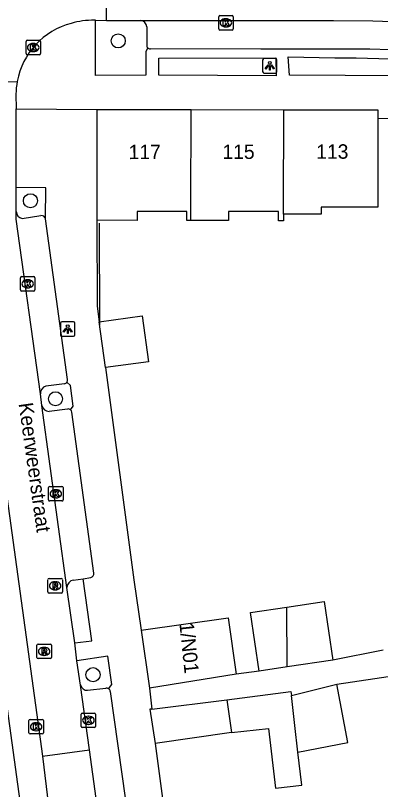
# Model space of a CAD drawing. Extents: x 159718 to 160783, y 383290 to 384030.
# Drawn here: x 160227 to 160252.4, y 383699.6 to 383753.2 of the extents above; entities that cross this region are included whole.
import ezdxf

# ---------------------------------------------------------------- set-up
doc = ezdxf.new("R2010")
doc.units = 0
for name, color, linetype in [('IMGEO_Boom', 7, 'Continuous'), ('IMGEO_Kolk', 7, 'Continuous'), ('IMGEO_Lichtpunt', 7, 'Continuous'), ('IMGEO_Muur', 7, 'Continuous'), ('IMGEO_Openbare_ruimte_label', 7, 'Continuous'), ('IMGEO_Pand', 7, 'Continuous'), ('IMGEO_Pand_nummerreeks', 7, 'Continuous'), ('IMGEO_Parkeervlak_open', 7, 'Continuous'), ('IMGEO_Rijbaan_lokaal_gesloten', 7, 'Continuous'), ('IMGEO_Rijbaan_lokaal_open', 7, 'Continuous'), ('IMGEO_Rioolput', 7, 'Continuous'), ('IMGEO_Voetpad_open', 7, 'Continuous')]:
    doc.layers.add(name, color=color, linetype=linetype)

msp = doc.modelspace()

# ---------------------------------------------------------------- linework, layer by layer
at = {"layer": 'IMGEO_Boom'}
for centre in [(160234.173, 383751.467), (160228.08, 383740.385), (160229.821, 383726.649), (160232.424, 383707.52)]:
    msp.add_circle(centre, 0.489, dxfattribs=at)
at = {"layer": 'IMGEO_Kolk'}
for p, q in [((160241.147, 383752.295), (160241.147, 383753.147)), ((160241.222, 383753.221), (160242.074, 383753.221)), ((160241.635, 383753.001), (160241.66, 383753.001)), ((160242.148, 383753.147), (160242.148, 383752.295)), ((160241.658, 383752.441), (160241.633, 383752.441)), ((160242.074, 383752.221), (160241.222, 383752.221)), ((160227.775, 383750.584), (160227.775, 383751.436)), ((160227.85, 383751.51), (160228.702, 383751.51)), ((160228.776, 383751.436), (160228.776, 383750.584)), ((160228.263, 383751.29), (160228.288, 383751.29)), ((160228.702, 383750.51), (160227.85, 383750.51)), ((160228.286, 383750.73), (160228.261, 383750.73)), ((160227.391, 383734.198), (160227.391, 383735.05)), ((160227.466, 383735.124), (160228.318, 383735.124)), ((160227.879, 383734.904), (160227.904, 383734.904)), ((160228.392, 383735.05), (160228.392, 383734.198)), ((160227.902, 383734.344), (160227.877, 383734.344)), ((160228.318, 383734.124), (160227.466, 383734.124)), ((160229.345, 383719.639), (160229.345, 383720.491)), ((160229.42, 383720.565), (160230.272, 383720.565)), ((160229.833, 383720.345), (160229.858, 383720.345)), ((160230.346, 383720.491), (160230.346, 383719.639)), ((160229.856, 383719.785), (160229.831, 383719.785)), ((160230.272, 383719.565), (160229.42, 383719.565)), ((160231.605, 383703.931), (160231.605, 383704.783)), ((160231.68, 383704.857), (160232.532, 383704.857)), ((160232.606, 383704.783), (160232.606, 383703.931)), ((160227.979, 383703.483), (160227.979, 383704.335)), ((160228.054, 383704.409), (160228.906, 383704.409)), ((160228.467, 383704.189), (160228.492, 383704.189)), ((160228.98, 383704.335), (160228.98, 383703.483)), ((160232.093, 383704.637), (160232.118, 383704.637)), ((160228.49, 383703.629), (160228.465, 383703.629)), ((160232.532, 383703.857), (160231.68, 383703.857)), ((160232.116, 383704.077), (160232.091, 383704.077)), ((160228.906, 383703.409), (160228.054, 383703.409))]:
    msp.add_line(p, q, dxfattribs=at)
for points in [[(160241.147, 383752.295), (160241.147, 383753.147)], [(160241.222, 383753.221), (160242.074, 383753.221)], [(160242.148, 383753.147), (160242.148, 383752.295)], [(160241.468, 383752.921), (160241.591, 383752.921), (160241.591, 383752.77), (160241.721, 383752.921), (160241.885, 383752.921), (160241.739, 383752.77), (160241.892, 383752.521), (160241.74, 383752.521), (160241.655, 383752.685), (160241.591, 383752.618), (160241.591, 383752.521), (160241.468, 383752.521), (160241.468, 383752.921)], [(160242.074, 383752.221), (160241.222, 383752.221)], [(160227.775, 383750.584), (160227.775, 383751.436)], [(160227.85, 383751.51), (160228.702, 383751.51)], [(160228.776, 383751.436), (160228.776, 383750.584)], [(160228.096, 383751.21), (160228.219, 383751.21), (160228.219, 383751.059), (160228.349, 383751.21), (160228.513, 383751.21), (160228.367, 383751.059), (160228.52, 383750.81), (160228.368, 383750.81), (160228.283, 383750.974), (160228.219, 383750.907), (160228.219, 383750.81), (160228.096, 383750.81), (160228.096, 383751.21)], [(160228.702, 383750.51), (160227.85, 383750.51)], [(160227.391, 383734.198), (160227.391, 383735.05)], [(160227.466, 383735.124), (160228.318, 383735.124)], [(160227.712, 383734.824), (160227.835, 383734.824), (160227.835, 383734.673), (160227.965, 383734.824), (160228.129, 383734.824), (160227.983, 383734.673), (160228.136, 383734.424), (160227.984, 383734.424), (160227.899, 383734.588), (160227.835, 383734.521), (160227.835, 383734.424), (160227.712, 383734.424), (160227.712, 383734.824)], [(160228.392, 383735.05), (160228.392, 383734.198)], [(160228.318, 383734.124), (160227.466, 383734.124)], [(160229.345, 383719.639), (160229.345, 383720.491)], [(160229.42, 383720.565), (160230.272, 383720.565)], [(160229.666, 383720.265), (160229.789, 383720.265), (160229.789, 383720.114), (160229.919, 383720.265), (160230.083, 383720.265), (160229.937, 383720.114), (160230.09, 383719.865), (160229.938, 383719.865), (160229.853, 383720.029), (160229.789, 383719.962), (160229.789, 383719.865), (160229.666, 383719.865), (160229.666, 383720.265)], [(160230.346, 383720.491), (160230.346, 383719.639)], [(160230.272, 383719.565), (160229.42, 383719.565)], [(160231.605, 383703.931), (160231.605, 383704.783)], [(160231.68, 383704.857), (160232.532, 383704.857)], [(160232.606, 383704.783), (160232.606, 383703.931)], [(160227.979, 383703.483), (160227.979, 383704.335)], [(160228.054, 383704.409), (160228.906, 383704.409)], [(160228.3, 383704.109), (160228.423, 383704.109), (160228.423, 383703.958), (160228.553, 383704.109), (160228.717, 383704.109), (160228.571, 383703.958), (160228.724, 383703.709), (160228.572, 383703.709), (160228.487, 383703.873), (160228.423, 383703.806), (160228.423, 383703.709), (160228.3, 383703.709), (160228.3, 383704.109)], [(160228.98, 383704.335), (160228.98, 383703.483)], [(160231.926, 383704.557), (160232.049, 383704.557), (160232.049, 383704.406), (160232.179, 383704.557), (160232.343, 383704.557), (160232.197, 383704.406), (160232.35, 383704.157), (160232.198, 383704.157), (160232.113, 383704.321), (160232.049, 383704.254), (160232.049, 383704.157), (160231.926, 383704.157), (160231.926, 383704.557)], [(160232.532, 383703.857), (160231.68, 383703.857)], [(160228.906, 383703.409), (160228.054, 383703.409)]]:
    msp.add_lwpolyline(points, dxfattribs=at)
for centre, start, end in [((160241.224, 383753.145), 91.552, 178.448), ((160241.224, 383753.145), 91.552, 178.448), ((160242.072, 383753.145), 1.552, 88.448), ((160242.072, 383753.145), 1.552, 88.448), ((160241.224, 383752.297), 181.552, 268.448), ((160241.224, 383752.297), 181.552, 268.448), ((160242.072, 383752.297), 271.552, 358.448), ((160242.072, 383752.297), 271.552, 358.448), ((160227.852, 383751.434), 91.552, 178.448), ((160227.852, 383751.434), 91.552, 178.448), ((160228.7, 383751.434), 1.552, 88.448), ((160228.7, 383751.434), 1.552, 88.448), ((160227.852, 383750.586), 181.552, 268.448), ((160227.852, 383750.586), 181.552, 268.448), ((160228.7, 383750.586), 271.552, 358.448), ((160228.7, 383750.586), 271.552, 358.448), ((160227.468, 383735.048), 91.552, 178.448), ((160227.468, 383735.048), 91.552, 178.448), ((160228.316, 383735.048), 1.552, 88.448), ((160228.316, 383735.048), 1.552, 88.448), ((160227.468, 383734.2), 181.552, 268.448), ((160227.468, 383734.2), 181.552, 268.448), ((160228.316, 383734.2), 271.552, 358.448), ((160228.316, 383734.2), 271.552, 358.448), ((160229.422, 383720.489), 91.552, 178.448), ((160229.422, 383720.489), 91.552, 178.448), ((160230.27, 383720.489), 1.552, 88.448), ((160230.27, 383720.489), 1.552, 88.448), ((160229.422, 383719.641), 181.552, 268.448), ((160229.422, 383719.641), 181.552, 268.448), ((160230.27, 383719.641), 271.552, 358.448), ((160230.27, 383719.641), 271.552, 358.448), ((160231.682, 383704.781), 91.552, 178.448), ((160231.682, 383704.781), 91.552, 178.448), ((160232.53, 383704.781), 1.552, 88.448), ((160232.53, 383704.781), 1.552, 88.448), ((160228.056, 383704.333), 91.552, 178.448), ((160228.056, 383704.333), 91.552, 178.448), ((160228.904, 383704.333), 1.552, 88.448), ((160228.904, 383704.333), 1.552, 88.448), ((160231.682, 383703.933), 181.552, 268.448), ((160231.682, 383703.933), 181.552, 268.448), ((160232.53, 383703.933), 271.552, 358.448), ((160232.53, 383703.933), 271.552, 358.448), ((160228.056, 383703.485), 181.552, 268.448), ((160228.056, 383703.485), 181.552, 268.448), ((160228.904, 383703.485), 271.552, 358.448), ((160228.904, 383703.485), 271.552, 358.448)]:
    msp.add_arc(centre, 0.0765, start, end, dxfattribs=at)
for centre, major_axis, ratio, start_param, end_param in [((160241.634, 383752.721), (-0.387, 0.002), 0.722429, 4.712389, 7.853982), ((160241.659, 383752.721), (-0.39, 0.002), 0.717154, 1.570796, 4.712389), ((160228.262, 383751.01), (-0.387, 0.002), 0.722429, 4.712389, 7.853982), ((160228.287, 383751.01), (-0.39, 0.002), 0.717154, 1.570796, 4.712389), ((160227.878, 383734.624), (-0.387, 0.002), 0.722429, 4.712389, 7.853982), ((160227.903, 383734.624), (-0.39, 0.002), 0.717154, 1.570796, 4.712389), ((160229.832, 383720.065), (-0.387, 0.002), 0.722429, 4.712389, 7.853982), ((160229.857, 383720.065), (-0.39, 0.002), 0.717154, 1.570796, 4.712389), ((160228.466, 383703.909), (-0.387, 0.002), 0.722429, 4.712389, 7.853982), ((160228.491, 383703.909), (-0.39, 0.002), 0.717154, 1.570796, 4.712389), ((160232.092, 383704.357), (-0.387, 0.002), 0.722429, 4.712389, 7.853982), ((160232.117, 383704.357), (-0.39, 0.002), 0.717154, 1.570796, 4.712389)]:
    msp.add_ellipse(centre, major_axis=major_axis, ratio=ratio, start_param=start_param, end_param=end_param, dxfattribs=at)
at = {"layer": 'IMGEO_Lichtpunt'}
for p, q in [((160244.195, 383750.142), (160244.195, 383749.335)), ((160244.195, 383750.142), (160244.195, 383749.335)), ((160245.097, 383750.237), (160244.289, 383750.237)), ((160245.097, 383750.237), (160244.289, 383750.237)), ((160245.191, 383749.335), (160245.191, 383750.142)), ((160245.191, 383749.335), (160245.191, 383750.142)), ((160244.289, 383749.241), (160245.097, 383749.241)), ((160244.289, 383749.241), (160245.097, 383749.241)), ((160230.171, 383731.89), (160230.171, 383731.083)), ((160230.171, 383731.89), (160230.171, 383731.083)), ((160231.073, 383731.985), (160230.265, 383731.985)), ((160231.073, 383731.985), (160230.265, 383731.985)), ((160231.167, 383731.083), (160231.167, 383731.89)), ((160231.167, 383731.083), (160231.167, 383731.89)), ((160230.265, 383730.989), (160231.073, 383730.989)), ((160230.265, 383730.989), (160231.073, 383730.989))]:
    msp.add_line(p, q, dxfattribs=at)
for points in [[(160244.569, 383749.806), (160244.608, 383749.778), (160244.42, 383749.516), (160244.382, 383749.543), (160244.569, 383749.806)], [(160244.671, 383749.758), (160244.718, 383749.758), (160244.718, 383749.436), (160244.671, 383749.436), (160244.671, 383749.758)], [(160244.781, 383749.778), (160244.819, 383749.805), (160245.006, 383749.543), (160244.967, 383749.515), (160244.781, 383749.778)], [(160230.545, 383731.554), (160230.584, 383731.526), (160230.396, 383731.264), (160230.358, 383731.291), (160230.545, 383731.554)], [(160230.647, 383731.506), (160230.694, 383731.506), (160230.694, 383731.184), (160230.647, 383731.184), (160230.647, 383731.506)], [(160230.757, 383731.526), (160230.795, 383731.553), (160230.982, 383731.291), (160230.943, 383731.263), (160230.757, 383731.526)]]:
    msp.add_lwpolyline(points, dxfattribs=at)
for centre in [(160244.694, 383749.94), (160230.67, 383731.688)]:
    msp.add_circle(centre, 0.0994, dxfattribs=at)
for centre, start, end in [((160244.289, 383750.142), 90, 180), ((160244.289, 383750.142), 90, 180), ((160245.097, 383750.142), 0, 90), ((160245.097, 383750.142), 0, 90), ((160244.289, 383749.335), 180, 270), ((160244.289, 383749.335), 180, 270), ((160245.097, 383749.335), 270, 0), ((160245.097, 383749.335), 270, 360), ((160230.265, 383731.89), 90, 180), ((160230.265, 383731.89), 90, 180), ((160231.073, 383731.89), 0, 90), ((160231.073, 383731.89), 0, 90), ((160230.265, 383731.083), 180, 270), ((160230.265, 383731.083), 180, 270), ((160231.073, 383731.083), 270, 0), ((160231.073, 383731.083), 270, 360)]:
    msp.add_arc(centre, 0.0946, start, end, dxfattribs=at)
at = {"layer": 'IMGEO_Muur'}
msp.add_lwpolyline([(160232.847, 383738.834), (160232.884, 383731.782)], dxfattribs=at)
at = {"layer": 'IMGEO_Pand'}
for points in [[(160232.694, 383746.72), (160232.685, 383739.032)], [(160232.694, 383746.72), (160239.236, 383746.708)], [(160239.223, 383739.01), (160239.224, 383739.961), (160239.236, 383746.708)], [(160239.236, 383746.708), (160245.66, 383746.696)], [(160245.647, 383739.453), (160245.647, 383739.822), (160245.66, 383746.696)], [(160245.66, 383746.696), (160252.202, 383746.684), (160252.201, 383746.065)], [(160252.201, 383746.065), (160252.193, 383741.691), (160252.19, 383739.928), (160248.256, 383739.935), (160248.255, 383739.448), (160245.647, 383739.453)], [(160239.223, 383739.01), (160238.931, 383739.01), (160238.932, 383739.639), (160235.489, 383739.646), (160235.488, 383739.016), (160232.685, 383739.032)], [(160245.647, 383739.453), (160245.646, 383739), (160245.305, 383739.001), (160245.306, 383739.627), (160241.83, 383739.633), (160241.83, 383739.004), (160239.223, 383739.01)], [(160232.862, 383731.999), (160235.827, 383732.405), (160236.264, 383729.217), (160233.301, 383728.811)], [(160233.301, 383728.811), (160232.862, 383731.999)], [(160243.961, 383707.775), (160243.363, 383711.834), (160245.883, 383712.205)], [(160245.883, 383712.205), (160248.476, 383712.587), (160249.074, 383708.529)], [(160245.891, 383708.06), (160245.883, 383712.205)], [(160235.769, 383710.606), (160241.804, 383711.461), (160242.357, 383707.556)], [(160235.769, 383710.606), (160236.348, 383706.596)], [(160249.074, 383708.529), (160245.891, 383708.06)], [(160245.891, 383708.06), (160243.961, 383707.775)], [(160242.357, 383707.556), (160236.348, 383706.596)], [(160246.195, 383706.071), (160249.341, 383706.867)], [(160246.643, 383702.152), (160250.114, 383702.814), (160249.341, 383706.867)], [(160241.713, 383705.775), (160246.163, 383706.349), (160246.195, 383706.071)], [(160236.511, 383705.137), (160241.713, 383705.775)], [(160241.713, 383705.775), (160242.025, 383703.5)], [(160246.643, 383702.152), (160246.431, 383704.003), (160246.195, 383706.071)], [(160236.511, 383705.137), (160236.369, 383705.12), (160236.737, 383702.76)], [(160242.025, 383703.5), (160244.606, 383703.795), (160245.081, 383699.645), (160246.906, 383699.854), (160246.643, 383702.152)], [(160242.025, 383703.5), (160236.737, 383702.76)]]:
    msp.add_lwpolyline(points, dxfattribs=at)
at = {"layer": 'IMGEO_Parkeervlak_open'}
for points in [[(160236.154, 383752.442), (160236.152, 383751.152)], [(160227.511, 383739.15), (160228.808, 383739.351)], [(160230.438, 383727.691), (160229.147, 383727.528)], [(160230.646, 383725.942), (160229.386, 383725.778)], [(160231.052, 383714.084), (160231.732, 383714.173)], [(160232.042, 383706.436), (160233.303, 383706.588)]]:
    msp.add_lwpolyline(points, dxfattribs=at)
for centre, radius, start, end in [((160235.665, 383752.408), 0.49, 4.009, 81.778), ((160236.389, 383751.152), 0.237, 180.0442, 223.7993), ((160227.61, 383739.659), 0.519, 182.3258, 258.9734), ((160228.853, 383739.082), 0.273, 9.7339, 99.5021), ((160230.394, 383727.943), 0.255, 279.933, 328.208), ((160229.292, 383727.028), 0.521, 106.1947, 184.4922), ((160229.373, 383726.278), 0.5, 189.6735, 271.4769), ((160230.686, 383725.671), 0.274, 49.1224, 98.2969), ((160231.146, 383713.564), 0.528, 100.2636, 180.8981), ((160232.018, 383706.907), 0.471, 192.469, 272.8874), ((160233.348, 383706.307), 0.285, 56.4354, 98.9879)]:
    msp.add_arc(centre, radius, start, end, dxfattribs=at)
at = {"layer": 'IMGEO_Rijbaan_lokaal_gesloten'}
for points in [[(160233.365, 383752.894), (160233.334, 383754.689), (160249.865, 383754.696)], [(160233.365, 383752.894), (160235.735, 383752.893)], [(160235.735, 383752.893), (160244.289, 383752.887), (160249.105, 383752.894), (160251.838, 383752.868), (160255.239, 383752.751)]]:
    msp.add_lwpolyline(points, dxfattribs=at)
msp.add_arc((160247.9, 383634.013), 120.699, 77.88087, 89.06708, dxfattribs=at)
at = {"layer": 'IMGEO_Rijbaan_lokaal_open'}
for points in [[(160232.587, 383752.895), (160232.518, 383752.895)], [(160232.587, 383752.895), (160233.365, 383752.894)], [(160223.498, 383748.568), (160227.162, 383748.649)], [(160227.077, 383747.78), (160227.08, 383746.76)], [(160227.094, 383741.298), (160227.08, 383746.76)], [(160227.092, 383739.638), (160227.094, 383741.298)], [(160223.833, 383739.706), (160223.898, 383739.006), (160223.935, 383738.148), (160226.055, 383722.742), (160228.912, 383701.88)], [(160228.773, 383726.987), (160227.082, 383739.102), (160227.092, 383739.638)], [(160221.858, 383738.755), (160224.075, 383722.353), (160230.414, 383676.339), (160230.994, 383672.299)], [(160228.88, 383726.194), (160228.773, 383726.987)], [(160230.618, 383713.556), (160228.88, 383726.194)], [(160231.158, 383709.718), (160230.618, 383713.556)], [(160231.311, 383708.492), (160231.158, 383709.718)], [(160231.558, 383706.805), (160231.311, 383708.492)], [(160232.18, 383702.315), (160231.558, 383706.805)], [(160228.912, 383701.88), (160232.18, 383702.315)], [(160232.647, 383698.943), (160232.18, 383702.315)], [(160228.912, 383701.88), (160229.344, 383698.419)]]:
    msp.add_lwpolyline(points, dxfattribs=at)
for centre, radius, start, end in [((160232.216, 383747.715), 5.14, 104.7244, 169.5276), ((160232.417, 383747.38), 5.516, 88.9539, 105.8571), ((160232.221, 383747.716), 5.144, 169.5453, 179.2817)]:
    msp.add_arc(centre, radius, start, end, dxfattribs=at)
at = {"layer": 'IMGEO_Rioolput'}
for p, q in [((160229.298, 383713.257), (160229.298, 383714.109)), ((160229.373, 383714.183), (160230.225, 383714.183)), ((160229.786, 383713.963), (160229.811, 383713.963)), ((160230.299, 383714.109), (160230.299, 383713.257)), ((160229.809, 383713.403), (160229.784, 383713.403)), ((160230.225, 383713.183), (160229.373, 383713.183)), ((160228.536, 383708.71), (160228.536, 383709.562)), ((160228.611, 383709.636), (160229.463, 383709.636)), ((160229.537, 383709.562), (160229.537, 383708.71)), ((160229.024, 383709.416), (160229.049, 383709.416)), ((160229.463, 383708.636), (160228.611, 383708.636)), ((160229.047, 383708.856), (160229.022, 383708.856))]:
    msp.add_line(p, q, dxfattribs=at)
for points in [[(160229.298, 383713.257), (160229.298, 383714.109)], [(160229.373, 383714.183), (160230.225, 383714.183)], [(160229.887, 383713.881), (160229.635, 383713.883), (160229.635, 383713.483)], [(160229.813, 383713.802), (160229.759, 383713.802), (160229.759, 383713.721)], [(160230.299, 383714.109), (160230.299, 383713.257)], [(160229.635, 383713.483), (160229.759, 383713.483), (160229.759, 383713.645), (160229.77, 383713.645)], [(160229.759, 383713.721), (160229.811, 383713.721)], [(160229.817, 383713.616), (160229.888, 383713.483), (160230.028, 383713.483), (160229.963, 383713.609)], [(160230.225, 383713.183), (160229.373, 383713.183)], [(160228.536, 383708.71), (160228.536, 383709.562)], [(160228.611, 383709.636), (160229.463, 383709.636)], [(160229.537, 383709.562), (160229.537, 383708.71)], [(160229.125, 383709.334), (160228.873, 383709.336), (160228.873, 383708.936)], [(160228.873, 383708.936), (160228.997, 383708.936), (160228.997, 383709.098), (160229.008, 383709.098)], [(160229.051, 383709.255), (160228.997, 383709.255), (160228.997, 383709.174)], [(160228.997, 383709.174), (160229.049, 383709.174)], [(160229.055, 383709.069), (160229.126, 383708.936), (160229.266, 383708.936), (160229.201, 383709.062)], [(160229.463, 383708.636), (160228.611, 383708.636)]]:
    msp.add_lwpolyline(points, dxfattribs=at)
for centre, radius, start, end in [((160229.375, 383714.107), 0.0765, 91.552, 178.448), ((160229.375, 383714.107), 0.0765, 91.552, 178.448), ((160229.819, 383713.706), 0.0964, 77.0061, 93.1865), ((160229.833, 383713.763), 0.0378, 276.6634, 79.6772), ((160229.886, 383713.771), 0.109, 350.3612, 89.416), ((160230.223, 383714.107), 0.0765, 1.552, 88.448), ((160230.223, 383714.107), 0.0765, 1.552, 88.448), ((160229.375, 383713.259), 0.0765, 181.552, 268.448), ((160229.375, 383713.259), 0.0765, 181.552, 268.448), ((160229.769, 383713.592), 0.0533, 26.0293, 88.6989), ((160229.795, 383713.91), 0.19, 274.7715, 282.9687), ((160229.884, 383713.771), 0.112, 277.5842, 350.9817), ((160229.868, 383713.556), 0.108, 29.5134, 73.7905), ((160230.223, 383713.259), 0.0765, 271.552, 358.448), ((160230.223, 383713.259), 0.0765, 271.552, 358.448), ((160228.613, 383709.56), 0.0765, 91.552, 178.448), ((160228.613, 383709.56), 0.0765, 91.552, 178.448), ((160229.461, 383709.56), 0.0765, 1.552, 88.448), ((160229.461, 383709.56), 0.0765, 1.552, 88.448), ((160229.007, 383709.045), 0.0533, 26.0293, 88.6989), ((160229.033, 383709.363), 0.19, 274.7715, 282.9687), ((160229.057, 383709.159), 0.0964, 77.0061, 93.1865), ((160229.071, 383709.216), 0.0378, 276.6634, 79.6772), ((160229.124, 383709.224), 0.109, 350.3612, 89.416), ((160229.122, 383709.224), 0.112, 277.5842, 350.9817), ((160229.106, 383709.009), 0.108, 29.5134, 73.7905), ((160228.613, 383708.712), 0.0765, 181.552, 268.448), ((160228.613, 383708.712), 0.0765, 181.552, 268.448), ((160229.461, 383708.712), 0.0765, 271.552, 358.448), ((160229.461, 383708.712), 0.0765, 271.552, 358.448)]:
    msp.add_arc(centre, radius, start, end, dxfattribs=at)
for centre, major_axis, ratio, start_param, end_param in [((160229.785, 383713.683), (-0.387, 0.002), 0.722429, 4.712389, 7.853982), ((160229.81, 383713.683), (-0.39, 0.002), 0.717154, 1.570796, 4.712389), ((160229.023, 383709.136), (-0.387, 0.002), 0.722429, 4.712389, 7.853982), ((160229.048, 383709.136), (-0.39, 0.002), 0.717154, 1.570796, 4.712389)]:
    msp.add_ellipse(centre, major_axis=major_axis, ratio=ratio, start_param=start_param, end_param=end_param, dxfattribs=at)
at = {"layer": 'IMGEO_Voetpad_open'}
for points in [[(160236.218, 383750.988), (160236.088, 383750.742), (160236.086, 383749.083), (160232.591, 383749.071), (160232.587, 383752.895)], [(160254.448, 383750.808), (160251.647, 383750.901), (160250.345, 383750.903), (160249.238, 383750.888), (160244.077, 383750.906), (160236.405, 383750.915)], [(160245.138, 383749.056), (160236.991, 383749.102), (160236.994, 383750.272), (160245.122, 383750.303), (160245.138, 383749.056)], [(160246.056, 383749.084), (160245.97, 383750.362), (160249.196, 383750.3), (160250.687, 383750.299), (160252.251, 383750.256), (160253.843, 383750.213), (160253.783, 383749.057), (160246.056, 383749.084)], [(160227.08, 383746.76), (160232.694, 383746.72)], [(160254.943, 383746.14), (160252.201, 383746.065)], [(160229.122, 383739.128), (160229.157, 383741.271), (160227.094, 383741.298)], [(160230.646, 383727.999), (160229.122, 383739.128)], [(160232.685, 383739.032), (160232.71, 383733.076), (160232.862, 383731.999)], [(160233.301, 383728.811), (160235.258, 383714.098), (160235.769, 383710.606)], [(160230.865, 383725.878), (160231.052, 383726.137), (160230.861, 383727.573), (160230.611, 383727.808)], [(160232.487, 383714.562), (160230.954, 383725.727)], [(160231.158, 383709.718), (160232.337, 383709.871), (160231.732, 383714.173)], [(160231.732, 383714.173), (160232.283, 383714.266)], [(160252.555, 383709.22), (160249.074, 383708.529)], [(160233.505, 383706.544), (160233.728, 383706.849), (160233.446, 383708.794), (160231.311, 383708.492)], [(160243.961, 383707.775), (160242.357, 383707.556)], [(160249.341, 383706.867), (160253.522, 383707.491)], [(160235.225, 383695.052), (160233.627, 383706.357)], [(160236.348, 383706.596), (160236.511, 383705.137)], [(160236.737, 383702.76), (160237.725, 383695.303), (160238.933, 383686.978), (160239.077, 383685.987), (160240.072, 383679.027)]]:
    msp.add_lwpolyline(points, dxfattribs=at)
for centre, radius, start, end in [((160236.39, 383751.153), 0.238, 223.7452, 273.606), ((160230.392, 383727.947), 0.26, 327.6666, 11.5653), ((160230.689, 383725.672), 0.271, 11.6281, 49.4024), ((160232.196, 383714.544), 0.292, 287.377, 3.4746), ((160233.346, 383706.307), 0.285, 10.0913, 56.15)]:
    msp.add_arc(centre, radius, start, end, dxfattribs=at)

# ---------------------------------------------------------------- texts
at = {"layer": 'IMGEO_Openbare_ruimte_label'}
msp.add_text('Keerweerstraat', height=1, rotation=278.0491, dxfattribs=at).set_placement((160227.256, 383726.32))
at = {"layer": 'IMGEO_Pand_nummerreeks'}
for s, rotation, p in [('117', 0.1146, (160234.899, 383743.267)), ('115', 0.1146, (160241.409, 383743.28)), ('113', 0.1146, (160247.92, 383743.293)), ('1/N01', 276.0101, (160238.413, 383711.105))]:
    msp.add_text(s, height=1, rotation=rotation, dxfattribs=at).set_placement(p)

doc.saveas('drawing.dxf')
